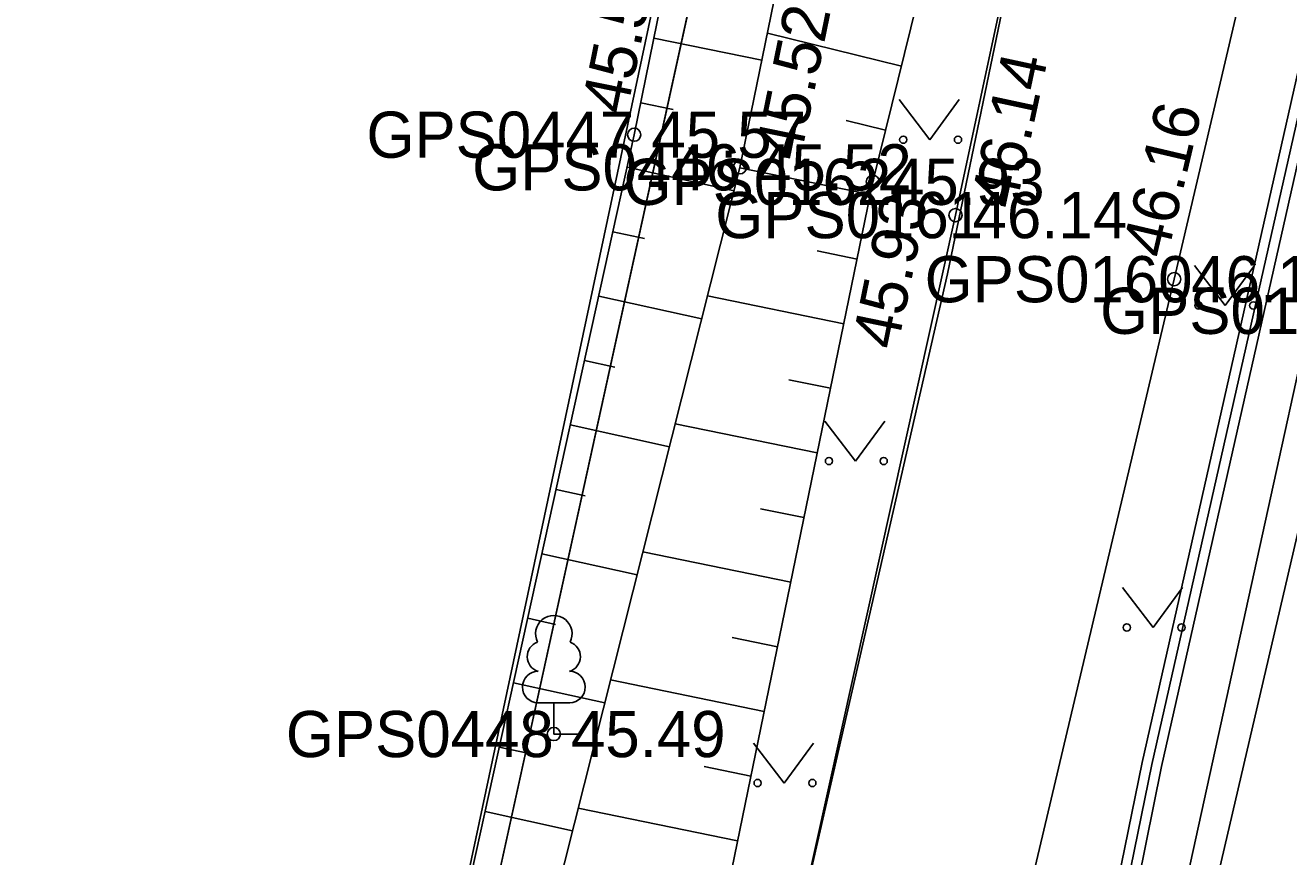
# Model space of a CAD drawing. Extents: x 551623 to 559850, y 6561220 to 6567135.
# Drawn here: x 557185.12 to 557204.26, y 6565464.16 to 6565476.76 of the extents above; entities that cross this region are included whole.
import ezdxf

# ---------------------------------------------------------------- set-up
doc = ezdxf.new("R2010")
doc.units = 0
for name, color, linetype in [('AED', 7, 'Continuous'), ('HALJASTUS', 7, 'Continuous'), ('KORGUS-EH2000', 7, 'Continuous'), ('MOOTKORG-EH2000', 7, 'Continuous'), ('MOOTMPUNKT', 7, 'Continuous'), ('MOOTNR', 7, 'Continuous'), ('MOOTPIIR', 7, 'Continuous'), ('MPKAABEL', 7, 'Continuous'), ('PIIR', 7, 'Continuous'), ('PUU', 7, 'Continuous'), ('RELJEEF', 7, 'Continuous'), ('TEE', 7, 'Continuous'), ('VTRASS', 7, 'Continuous')]:
    doc.layers.add(name, color=color, linetype=linetype)

msp = doc.modelspace()

# ---------------------------------------------------------------- linework, layer by layer
at = {"layer": 'AED'}
msp.add_lwpolyline([(557207.953, 6565480.444), (557206.987, 6565480.387), (557205.185, 6565472.436), (557201.52, 6565456.684), (557199.3, 6565446.986), (557200.069, 6565446.274)], dxfattribs=at)
at = {"layer": 'HALJASTUS'}
for p, q in [((557198.361, 6565475.637), (557198.824, 6565475.03)), ((557198.824, 6565475.03), (557199.27, 6565475.637)), ((557202.836, 6565473.123), (557203.299, 6565472.516)), ((557203.299, 6565472.516), (557203.745, 6565473.123)), ((557197.235, 6565470.765), (557197.698, 6565470.159)), ((557197.698, 6565470.159), (557198.144, 6565470.765)), ((557201.747, 6565468.243), (557202.211, 6565467.636)), ((557202.211, 6565467.636), (557202.656, 6565468.243)), ((557196.154, 6565465.884), (557196.617, 6565465.278)), ((557196.617, 6565465.278), (557197.063, 6565465.884))]:
    msp.add_line(p, q, dxfattribs=at)
for centre in [(557198.423, 6565475.03), (557199.252, 6565475.03), (557202.898, 6565472.516), (557203.727, 6565472.516), (557197.297, 6565470.159), (557198.126, 6565470.159), (557201.81, 6565467.636), (557202.639, 6565467.636), (557196.216, 6565465.278), (557197.045, 6565465.278)]:
    msp.add_circle(centre, 0.055, dxfattribs=at)
at = {"layer": 'KORGUS-EH2000'}
for centre in [(557194.346, 6565475.106), (557195.948, 6565474.611), (557197.962, 6565474.391), (557199.213, 6565473.887), (557202.527, 6565472.915)]:
    msp.add_circle(centre, 0.1, dxfattribs=at)
at = {"layer": 'MOOTMPUNKT'}
for centre in [(557194.346, 6565475.106), (557195.948, 6565474.611), (557197.962, 6565474.391), (557199.213, 6565473.887), (557202.527, 6565472.915), (557193.127, 6565466.02)]:
    msp.add_circle(centre, 0.1, dxfattribs=at)
at = {"layer": 'MOOTPIIR'}
for points in [[(557206.461, 6565532.662), (557200.371, 6565502.865), (557198.257, 6565496.503), (557198.527, 6565494.563), (557197.535, 6565491.882), (557197.192, 6565489.109), (557190.52, 6565457.741), (557189.51, 6565454.355), (557189.178, 6565450.999), (557186.054, 6565437.844), (557182.027, 6565421.963), (557176.965, 6565404.502), (557174.658, 6565402.777), (557172.358, 6565402.388), (557169.574, 6565409.389), (557164.138, 6565420.011), (557156.569, 6565429.679), (557153.355, 6565433.79), (557146.523, 6565441.51), (557133.478, 6565450.891), (557123.745, 6565457.887), (557086.02, 6565487.88)], [(557182.939, 6565377.409), (557185.371, 6565384.3), (557196.622, 6565435.542), (557197.292, 6565437.27), (557198.002, 6565441.967), (557199.3, 6565446.986), (557201.52, 6565456.684), (557205.185, 6565472.436), (557206.987, 6565480.387), (557208.776, 6565484.472), (557209.147, 6565489.358), (557209.384, 6565490.759), (557213.167, 6565507.851), (557216.043, 6565507.251)]]:
    msp.add_lwpolyline(points, dxfattribs=at)
at = {"layer": 'MPKAABEL'}
for points in [[(557210.203, 6565552.121), (557210.809, 6565551.219), (557211.326, 6565550.845), (557219.007, 6565539.58), (557222.109, 6565533.603), (557224.674, 6565528.557), (557232.321, 6565518.779), (557231.915, 6565517.669), (557223.364, 6565515.091), (557214.02, 6565512.972), (557212.862, 6565512.315), (557212.385, 6565511.357), (557207.948, 6565491.367), (557206.56, 6565485.621), (557202.041, 6565465.59), (557200.474, 6565457.882), (557200.884, 6565457.447)], [(557200.799, 6565457.912), (557202.334, 6565465.527), (557206.853, 6565485.553), (557208.241, 6565491.299), (557212.67, 6565511.257), (557213.089, 6565512.099), (557214.13, 6565512.69), (557223.44, 6565514.801), (557231.909, 6565517.354), (557233.377, 6565517.916)], [(557198.247, 6565444.937), (557198.026, 6565445.211), (557200.646, 6565457.974), (557202.187, 6565465.558), (557206.707, 6565485.587), (557208.094, 6565491.333), (557212.527, 6565511.307), (557212.975, 6565512.207), (557214.075, 6565512.831), (557223.402, 6565514.946), (557231.912, 6565517.512), (557233.82, 6565516.863), (557240.773, 6565507.524), (557243.524, 6565503.788), (557256.865, 6565492.634), (557271.634, 6565479.033), (557281.075, 6565471.471), (557281.472, 6565470.847), (557281.148, 6565470.321), (557276.757, 6565463.94), (557276.667, 6565463.102)]]:
    msp.add_lwpolyline(points, dxfattribs=at)
at = {"layer": 'PIIR'}
for points in [[(557169.97, 6565369.7), (557178.6, 6565401.44), (557191.37, 6565459.67), (557200.72, 6565502.33), (557207.99, 6565535.49), (557196.11, 6565551.01), (557181.52, 6565590.04), (557157.5, 6565654.27), (557143.03, 6565692.36), (557127.82, 6565722.36), (557090.07, 6565796.84), (557098.32, 6565822.27), (557112.7, 6565823.81), (557104.44, 6565797.12), (557104.79, 6565790.25), (557125.5, 6565749.51), (557153.03, 6565695.14), (557165.18, 6565662.77), (557205.13, 6565556), (557206.12, 6565554.71), (557210.7, 6565548.72), (557217.51, 6565539.84)], [(557224.65, 6565513.73), (557212.93, 6565510.39), (557198.56, 6565444.83), (557185.44, 6565385.02), (557181.84, 6565376.33)]]:
    msp.add_lwpolyline(points, dxfattribs=at)
for points in [[(557156.17, 6565516.03), (557200.72, 6565502.33), (557191.37, 6565459.67), (557141.97, 6565474.84), (557148.5, 6565493.52)], [(557212.93, 6565510.39), (557224.65, 6565513.73), (557239.51, 6565494.32), (557276.37, 6565462.87), (557268.92, 6565429.26), (557198.56, 6565444.83)]]:
    msp.add_lwpolyline(points, close=True, dxfattribs=at)
at = {"layer": 'PUU'}
for p, q in [((557193.367, 6565466.495), (557192.887, 6565466.495)), ((557193.127, 6565466.02), (557193.127, 6565466.495)), ((557193.507, 6565466.02), (557193.127, 6565466.02))]:
    msp.add_line(p, q, dxfattribs=at)
for centre, radius, start, end in [((557193.127, 6565467.54), 0.277, 332.5799, 207.4201), ((557192.957, 6565467.193), 0.233, 109.0217, 253.1415), ((557193.297, 6565467.193), 0.233, 286.8508, 70.9859), ((557192.89, 6565466.733), 0.238, 90.0016, 269.3953), ((557193.365, 6565466.733), 0.238, 270.6047, 89.9984)]:
    msp.add_arc(centre, radius, start, end, dxfattribs=at)
at = {"layer": 'RELJEEF'}
for p, q in [((557194.644, 6565476.57), (557196.281, 6565476.237)), ((557198.394, 6565476.143), (557196.364, 6565476.644)), ((557194.445, 6565475.59), (557194.935, 6565475.49)), ((557198.155, 6565475.172), (557197.557, 6565475.319)), ((557194.237, 6565474.612), (557195.858, 6565474.255)), ((557197.923, 6565474.199), (557195.947, 6565474.605)), ((557194.022, 6565473.635), (557194.5, 6565473.53)), ((557197.722, 6565473.22), (557197.116, 6565473.344)), ((557193.807, 6565472.659), (557195.369, 6565472.315)), ((557197.521, 6565472.24), (557195.457, 6565472.664)), ((557193.592, 6565471.682), (557194.051, 6565471.581)), ((557197.32, 6565471.261), (557196.687, 6565471.39)), ((557193.377, 6565470.706), (557194.879, 6565470.374)), ((557197.119, 6565470.281), (557194.967, 6565470.722)), ((557193.161, 6565469.729), (557193.603, 6565469.632)), ((557196.918, 6565469.301), (557196.259, 6565469.436)), ((557192.946, 6565468.752), (557194.39, 6565468.434)), ((557196.717, 6565468.322), (557194.477, 6565468.781)), ((557192.731, 6565467.776), (557193.155, 6565467.682)), ((557196.516, 6565467.342), (557195.831, 6565467.483)), ((557192.516, 6565466.799), (557193.9, 6565466.494)), ((557196.315, 6565466.363), (557193.988, 6565466.84)), ((557192.301, 6565465.823), (557192.707, 6565465.733)), ((557196.114, 6565465.383), (557195.403, 6565465.529)), ((557192.086, 6565464.846), (557193.411, 6565464.554)), ((557195.913, 6565464.403), (557193.498, 6565464.899))]:
    msp.add_line(p, q, dxfattribs=at)
for points in [[(557198.198, 6565490.072), (557200.078, 6565489.733), (557200.758, 6565488.536), (557200.949, 6565486.499), (557197.962, 6565474.391), (557194.288, 6565456.482), (557193.082, 6565455.995), (557191.08, 6565456.642), (557190.52, 6565457.741), (557194.346, 6565475.106), (557197.192, 6565489.109), (557198.198, 6565490.072)], [(557191.519, 6565457.054), (557195.948, 6565474.611), (557198.864, 6565488.871)]]:
    msp.add_lwpolyline(points, dxfattribs=at)
at = {"layer": 'TEE'}
for points in [[(557193.684, 6565453.929), (557194.575, 6565454.303), (557194.805, 6565455.794), (557195.405, 6565458.768), (557195.938, 6565459.086), (557199.213, 6565473.887), (557202.653, 6565489.967), (557202.124, 6565491.731), (557202.659, 6565494.917), (557203.282, 6565496.252), (557204.314, 6565497.426), (557205.279, 6565501.154), (557207.43, 6565509.094), (557210.788, 6565522.171), (557211.562, 6565526.725), (557211.411, 6565529.933)], [(557208.776, 6565484.472), (557206.665, 6565484.547), (557205.712, 6565483.56), (557204.677, 6565482.071), (557202.527, 6565472.915), (557199.087, 6565458.366), (557199.419, 6565457.845), (557199.038, 6565454.552), (557198.471, 6565454.09), (557196.64, 6565446.305), (557194.679, 6565437.031), (557194.134, 6565435.611), (557191.019, 6565422.777), (557187.26, 6565405.331), (557183.232, 6565387.747), (557180.476, 6565375.389)]]:
    msp.add_lwpolyline(points, dxfattribs=at)
at = {"layer": 'VTRASS'}
msp.add_lwpolyline([(557169.662, 6565382.045), (557170.157, 6565382.354), (557178.422, 6565388.635), (557184.402, 6565407.765), (557185.972, 6565416.665), (557193.492, 6565448.485), (557199.092, 6565472.995), (557202.902, 6565491.375), (557210.651, 6565528.393), (557211.782, 6565529.485)], dxfattribs=at)

# ---------------------------------------------------------------- texts
at = {"layer": 'KORGUS-EH2000'}
for s, rotation, p in [(' 45.57', 78.5117, (557194.175, 6565475.141)), (' 45.52', 78.4427, (557196.805, 6565474.436)), (' 46.14', 77.9254, (557200.069, 6565473.704)), (' 46.16', 76.7815, (557202.356, 6565472.955)), (' 45.93', 78.407, (557198.275, 6565471.573))]:
    msp.add_text(s, height=0.7, rotation=rotation, dxfattribs=at).set_placement(p)
at = {"layer": 'MOOTKORG-EH2000'}
for s, p in [(' 45.57', (557194.346, 6565474.756)), (' 45.52', (557195.948, 6565474.261)), (' 45.93', (557197.962, 6565474.041)), (' 46.14', (557199.213, 6565473.537)), (' 46.16', (557202.527, 6565472.565)), (' 45.49', (557193.127, 6565465.67))]:
    msp.add_text(s, height=0.7, dxfattribs=at).set_placement(p)
at = {"layer": 'MOOTNR'}
for s, p in [('GPS0447 ', (557190.287, 6565474.756)), ('GPS0446 ', (557191.889, 6565474.261)), ('GPS0162 ', (557194.182, 6565474.041)), ('GPS0161 ', (557195.574, 6565473.537)), ('GPS0160 ', (557198.747, 6565472.565)), ('GPS0159 ', (557201.405, 6565472.086)), ('GPS0448 ', (557189.067, 6565465.67))]:
    msp.add_text(s, height=0.7, dxfattribs=at).set_placement(p)

doc.saveas('drawing.dxf')
